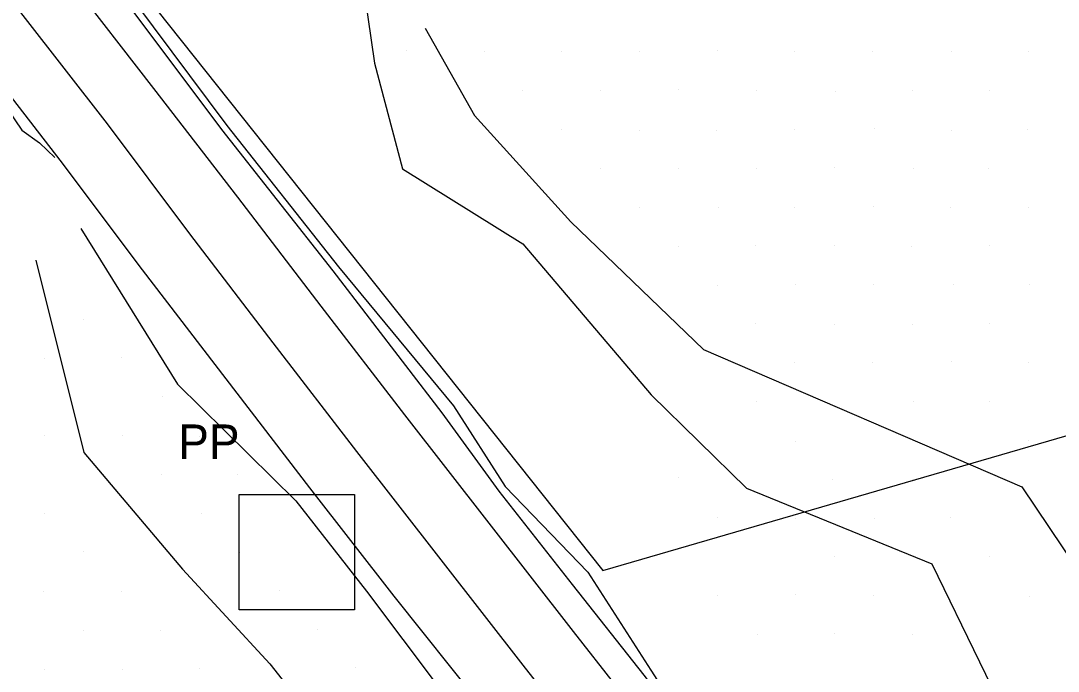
# Model space of a CAD drawing. Extents: x 1602514 to 1609837, y 863887 to 871157.
# Drawn here: x 1605686.8 to 1605875.4, y 867233.9 to 867352.1 of the extents above; entities that cross this region are included whole.
import ezdxf

# ---------------------------------------------------------------- set-up
doc = ezdxf.new("R2010")
doc.units = 0
for name, color, linetype in [('Survey-Centerline', 7, 'Continuous'), ('Survey-Edge of pavement', 7, 'Continuous'), ('Survey-Entrances', 7, 'Continuous'), ('Survey-Ridge Lines', 7, 'Continuous'), ('Survey-Safety', 7, 'Continuous'), ('Survey-Spot dirt', 7, 'Continuous'), ('Survey-Vegetation trees', 7, 'Continuous'), ('Utility-Pole', 7, 'Continuous')]:
    doc.layers.add(name, color=color, linetype=linetype)

msp = doc.modelspace()

# ---------------------------------------------------------------- linework, layer by layer
at = {"layer": 'Survey-Centerline'}
msp.add_lwpolyline([(1605580.62, 867491.73), (1605596.18, 867472.18), (1605611.44, 867452.4), (1605626.69, 867432.61), (1605641.83, 867412.73), (1605657.05, 867392.92), (1605672.17, 867373.04), (1605687.2, 867353.08), (1605702.52, 867333.34), (1605717.5, 867313.38), (1605732.67, 867293.56), (1605747.89, 867273.79), (1605763.21, 867254.09), (1605778.53, 867234.39), (1605793.95, 867214.77), (1605809.42, 867195.18), (1605824.56, 867175.35), (1605839.7, 867155.51), (1605855.32, 867136.04), (1605870.86, 867116.51), (1605885.73, 867096.47)], dxfattribs=at)
msp.add_lwpolyline([(1605580.62, 867491.73), (1605596.18, 867472.18), (1605611.44, 867452.4), (1605626.69, 867432.61), (1605641.83, 867412.73), (1605657.05, 867392.92), (1605672.17, 867373.04), (1605687.2, 867353.08), (1605702.52, 867333.34), (1605717.5, 867313.38), (1605732.67, 867293.56), (1605747.89, 867273.79), (1605763.21, 867254.09), (1605778.53, 867234.39), (1605793.95, 867214.77), (1605809.42, 867195.18), (1605824.56, 867175.35), (1605839.7, 867155.51), (1605855.32, 867136.04), (1605870.86, 867116.51), (1605885.73, 867096.47)], dxfattribs=at)
at = {"layer": 'Survey-Edge of pavement'}
for points in [[(1605573.91, 867518.11), (1605589.28, 867498.41), (1605604.9, 867478.91), (1605620.17, 867459.14), (1605635.41, 867439.34), (1605650.44, 867419.38), (1605665.46, 867399.42), (1605680.59, 867379.53), (1605695.61, 867359.57), (1605710.95, 867339.8), (1605726.2, 867320.05), (1605741.36, 867300.23), (1605756.58, 867280.45), (1605771.91, 867260.76), (1605787.23, 867241.06), (1605802.65, 867221.44), (1605818.21, 867201.92), (1605833.35, 867182.09), (1605848.5, 867162.25), (1605864.12, 867142.79), (1605879.66, 867123.26)], [(1605573.91, 867518.11), (1605589.28, 867498.41), (1605604.9, 867478.91), (1605620.17, 867459.14), (1605635.41, 867439.34), (1605650.44, 867419.38), (1605665.46, 867399.42), (1605680.59, 867379.53), (1605695.61, 867359.57), (1605710.95, 867339.8), (1605726.2, 867320.05), (1605741.36, 867300.23), (1605756.58, 867280.45), (1605771.91, 867260.76), (1605787.23, 867241.06), (1605802.65, 867221.44), (1605818.21, 867201.92), (1605833.35, 867182.09), (1605848.5, 867162.25), (1605864.12, 867142.79), (1605879.66, 867123.26)], [(1605572.42, 867485.41), (1605587.71, 867465.64), (1605602.98, 867445.87), (1605618.22, 867426.07), (1605633.02, 867405.94), (1605648.49, 867386.32), (1605663.62, 867366.43), (1605678.64, 867346.47), (1605693.94, 867326.76), (1605708.93, 867306.81), (1605724.09, 867286.99), (1605739.31, 867267.21), (1605754.63, 867247.51), (1605770.2, 867228), (1605785.62, 867208.38), (1605800.74, 867188.53), (1605815.88, 867168.7), (1605831.03, 867148.86), (1605846.65, 867129.39), (1605862.19, 867109.86), (1605877.05, 867089.81)], [(1605572.42, 867485.41), (1605587.71, 867465.64), (1605602.98, 867445.87), (1605618.22, 867426.07), (1605633.02, 867405.94), (1605648.49, 867386.32), (1605663.62, 867366.43), (1605678.64, 867346.47), (1605693.94, 867326.76), (1605708.93, 867306.81), (1605724.09, 867286.99), (1605739.31, 867267.21), (1605754.63, 867247.51), (1605770.2, 867228), (1605785.62, 867208.38), (1605800.74, 867188.53), (1605815.88, 867168.7), (1605831.03, 867148.86), (1605846.65, 867129.39), (1605862.19, 867109.86), (1605877.05, 867089.81)]]:
    msp.add_lwpolyline(points, dxfattribs=at)
at = {"layer": 'Survey-Entrances'}
msp.add_lwpolyline([(1605650.5, 867340.1), (1605655.05, 867337.1), (1605662.22, 867335.56), (1605674.15, 867340.9), (1605678.1, 867340.98), (1605684.39, 867336.15), (1605687.02, 867332.19), (1605690.22, 867329.89), (1605693.05, 867327.27)], dxfattribs=at)
msp.add_lwpolyline([(1605650.5, 867340.1), (1605655.05, 867337.1), (1605662.22, 867335.56), (1605674.15, 867340.9), (1605678.1, 867340.98), (1605684.39, 867336.15), (1605687.02, 867332.19), (1605690.22, 867329.89), (1605693.05, 867327.27)], dxfattribs=at)
at = {"layer": 'Survey-Ridge Lines'}
for points in [[(1605729.44, 867404.9), (1605730.73, 867397.37), (1605729.16, 867386.47), (1605738.51, 867379.33), (1605748.64, 867361.59), (1605751.11, 867344.36), (1605756.2, 867325.17), (1605778.09, 867311.56), (1605801.41, 867284.08), (1605818.75, 867267.16), (1605852.41, 867253.35), (1605869.78, 867217.78), (1605905.28, 867186.75)], [(1605729.44, 867404.9), (1605730.73, 867397.37), (1605729.16, 867386.47), (1605738.51, 867379.33), (1605748.64, 867361.59), (1605751.11, 867344.36), (1605756.2, 867325.17), (1605778.09, 867311.56), (1605801.41, 867284.08), (1605818.75, 867267.16), (1605852.41, 867253.35), (1605869.78, 867217.78), (1605905.28, 867186.75)], [(1605692.57, 867375.19), (1605707.51, 867355.54), (1605724.29, 867333.03), (1605744.6, 867307.39), (1605765.5, 867282.09), (1605774.9, 867267.44), (1605789.93, 867251.86), (1605801.35, 867234.07), (1605814.21, 867214.09), (1605826.94, 867198.22), (1605846.14, 867176.71), (1605863.56, 867153.3), (1605882.76, 867129.68), (1605902.96, 867104.43), (1605923.66, 867080.46), (1605935.5, 867063.31), (1605946.01, 867047.44), (1605958.33, 867030.32), (1605973.39, 867011.06), (1605985.72, 866995.63), (1605996.53, 866980.71), (1606009.3, 866964.34), (1606029.8, 866937.45), (1606040.45, 866926.04)], [(1605692.57, 867375.19), (1605707.51, 867355.54), (1605724.29, 867333.03), (1605744.6, 867307.39), (1605765.5, 867282.09), (1605774.9, 867267.44), (1605789.93, 867251.86), (1605801.35, 867234.07), (1605814.21, 867214.09), (1605826.94, 867198.22), (1605846.14, 867176.71), (1605863.56, 867153.3), (1605882.76, 867129.68), (1605902.96, 867104.43), (1605923.66, 867080.46), (1605935.5, 867063.31), (1605946.01, 867047.44), (1605958.33, 867030.32), (1605973.39, 867011.06), (1605985.72, 866995.63), (1605996.53, 866980.71), (1606009.3, 866964.34), (1606029.8, 866937.45), (1606040.45, 866926.04)], [(1605760.37, 867350.74), (1605769.33, 867334.89), (1605786.8, 867315.56), (1605810.95, 867292.32), (1605868.77, 867267.38), (1605891.04, 867234.31), (1605920.44, 867198.43), (1605933.46, 867178.11), (1605944.86, 867163.91), (1605954.37, 867151.23), (1605960.71, 867148.81), (1605966.67, 867140.84), (1605979.6, 867121.76), (1605991.86, 867087.03)], [(1605760.37, 867350.74), (1605769.33, 867334.89), (1605786.8, 867315.56), (1605810.95, 867292.32), (1605868.77, 867267.38), (1605891.04, 867234.31), (1605920.44, 867198.43), (1605933.46, 867178.11), (1605944.86, 867163.91), (1605954.37, 867151.23), (1605960.71, 867148.81), (1605966.67, 867140.84), (1605979.6, 867121.76), (1605991.86, 867087.03)], [(1605697.76, 867314.34), (1605715.34, 867286.06), (1605736.85, 867264.84), (1605749.67, 867248.44), (1605762.89, 867230.84), (1605774.96, 867215.14), (1605787.98, 867195.05), (1605801.92, 867179.25), (1605815.36, 867152.68), (1605832.93, 867129.08), (1605856.69, 867108.88), (1605877.36, 867082.98), (1605887.69, 867069.34), (1605897.39, 867057.19), (1605905.23, 867045.98), (1605917.74, 867022.94), (1605924.28, 867008.81)], [(1605697.76, 867314.34), (1605715.34, 867286.06), (1605736.85, 867264.84), (1605749.67, 867248.44), (1605762.89, 867230.84), (1605774.96, 867215.14), (1605787.98, 867195.05), (1605801.92, 867179.25), (1605815.36, 867152.68), (1605832.93, 867129.08), (1605856.69, 867108.88), (1605877.36, 867082.98), (1605887.69, 867069.34), (1605897.39, 867057.19), (1605905.23, 867045.98), (1605917.74, 867022.94), (1605924.28, 867008.81)], [(1605689.59, 867308.58), (1605698.27, 867273.61), (1605716.21, 867252.4), (1605732.08, 867235.2), (1605745.91, 867217.64), (1605758.06, 867203.01), (1605774.53, 867185.29), (1605783.33, 867165.15), (1605804.9, 867144.51), (1605825.46, 867123.17), (1605846.89, 867101.06), (1605874.11, 867080.26), (1605884.59, 867067.04)], [(1605689.59, 867308.58), (1605698.27, 867273.61), (1605716.21, 867252.4), (1605732.08, 867235.2), (1605745.91, 867217.64), (1605758.06, 867203.01), (1605774.53, 867185.29), (1605783.33, 867165.15), (1605804.9, 867144.51), (1605825.46, 867123.17), (1605846.89, 867101.06), (1605874.11, 867080.26), (1605884.59, 867067.04)]]:
    msp.add_lwpolyline(points, dxfattribs=at)
at = {"layer": 'Survey-Safety'}
msp.add_lwpolyline([(1605691.45, 867374.2), (1605706.48, 867354.79), (1605723.32, 867332.35), (1605743.54, 867306.62), (1605763.4, 867280.82), (1605773.74, 867266.57), (1605787.04, 867249.61), (1605800.07, 867233.15), (1605814.54, 867214.33), (1605826.53, 867197.91), (1605844.48, 867175.41), (1605862.33, 867152.33), (1605880.9, 867128.2), (1605900.74, 867102.57), (1605920.42, 867077.59), (1605932.87, 867060.88), (1605944.3, 867045.96), (1605957.07, 867029.19), (1605971.93, 867009.9), (1605984.43, 866994.55), (1605995.33, 866979.63), (1606008.1, 866963.2), (1606028.99, 866936.9)], dxfattribs=at)
msp.add_lwpolyline([(1605691.45, 867374.2), (1605706.48, 867354.79), (1605723.32, 867332.35), (1605743.54, 867306.62), (1605763.4, 867280.82), (1605773.74, 867266.57), (1605787.04, 867249.61), (1605800.07, 867233.15), (1605814.54, 867214.33), (1605826.53, 867197.91), (1605844.48, 867175.41), (1605862.33, 867152.33), (1605880.9, 867128.2), (1605900.74, 867102.57), (1605920.42, 867077.59), (1605932.87, 867060.88), (1605944.3, 867045.96), (1605957.07, 867029.19), (1605971.93, 867009.9), (1605984.43, 866994.55), (1605995.33, 866979.63), (1606008.1, 866963.2), (1606028.99, 866936.9)], dxfattribs=at)
at = {"layer": 'Survey-Spot dirt'}
for p, q in [((1605757.01, 867346.62), (1605757.01, 867346.62)), ((1605757.01, 867346.62), (1605757.01, 867346.62)), ((1605771.04, 867346.49), (1605771.04, 867346.49)), ((1605771.04, 867346.49), (1605771.04, 867346.49)), ((1605785.08, 867346.43), (1605785.08, 867346.43)), ((1605785.08, 867346.43), (1605785.08, 867346.43)), ((1605799.31, 867346.44), (1605799.31, 867346.44)), ((1605799.31, 867346.44), (1605799.31, 867346.44)), ((1605813.41, 867346.63), (1605813.41, 867346.63)), ((1605813.41, 867346.63), (1605813.41, 867346.63)), ((1605827.47, 867346.43), (1605827.47, 867346.43)), ((1605827.47, 867346.43), (1605827.47, 867346.43)), ((1605841.58, 867346.52), (1605841.58, 867346.52)), ((1605841.58, 867346.52), (1605841.58, 867346.52)), ((1605856.09, 867346.54), (1605856.09, 867346.54)), ((1605856.09, 867346.54), (1605856.09, 867346.54)), ((1605869.93, 867346.52), (1605869.93, 867346.52)), ((1605869.93, 867346.52), (1605869.93, 867346.52)), ((1605778.08, 867339.51), (1605778.08, 867339.51)), ((1605778.08, 867339.51), (1605778.08, 867339.51)), ((1605792.2, 867339.33), (1605792.2, 867339.33)), ((1605792.2, 867339.33), (1605792.2, 867339.33)), ((1605806.37, 867339.53), (1605806.37, 867339.53)), ((1605806.37, 867339.53), (1605806.37, 867339.53)), ((1605820.64, 867339.5), (1605820.64, 867339.5)), ((1605820.64, 867339.5), (1605820.64, 867339.5)), ((1605834.9, 867339.31), (1605834.9, 867339.31)), ((1605834.9, 867339.31), (1605834.9, 867339.31)), ((1605848.84, 867339.46), (1605848.84, 867339.46)), ((1605848.84, 867339.46), (1605848.84, 867339.46)), ((1605862.87, 867339.35), (1605862.87, 867339.35)), ((1605862.87, 867339.35), (1605862.87, 867339.35)), ((1605785.21, 867332.4), (1605785.21, 867332.4)), ((1605785.21, 867332.4), (1605785.21, 867332.4)), ((1605799.32, 867332.23), (1605799.32, 867332.23)), ((1605799.32, 867332.23), (1605799.32, 867332.23)), ((1605813.38, 867332.21), (1605813.38, 867332.21)), ((1605813.38, 867332.21), (1605813.38, 867332.21)), ((1605827.48, 867332.36), (1605827.48, 867332.36)), ((1605827.48, 867332.36), (1605827.48, 867332.36)), ((1605841.94, 867332.45), (1605841.94, 867332.45)), ((1605841.94, 867332.45), (1605841.94, 867332.45)), ((1605856.03, 867332.22), (1605856.03, 867332.22)), ((1605856.03, 867332.22), (1605856.03, 867332.22)), ((1605869.9, 867332.29), (1605869.9, 867332.29)), ((1605869.9, 867332.29), (1605869.9, 867332.29)), ((1605792.14, 867325.27), (1605792.14, 867325.27)), ((1605792.14, 867325.27), (1605792.14, 867325.27)), ((1605806.4, 867325.23), (1605806.4, 867325.23)), ((1605806.4, 867325.23), (1605806.4, 867325.23)), ((1605820.53, 867325.21), (1605820.53, 867325.21)), ((1605820.53, 867325.21), (1605820.53, 867325.21)), ((1605834.79, 867325.4), (1605834.79, 867325.4)), ((1605834.79, 867325.4), (1605834.79, 867325.4)), ((1605849.13, 867325.26), (1605849.13, 867325.26)), ((1605849.13, 867325.26), (1605849.13, 867325.26)), ((1605862.67, 867325.19), (1605862.67, 867325.19)), ((1605862.67, 867325.19), (1605862.67, 867325.19)), ((1605799.39, 867318.22), (1605799.39, 867318.22)), ((1605799.39, 867318.22), (1605799.39, 867318.22)), ((1605813.61, 867318.22), (1605813.61, 867318.22)), ((1605813.61, 867318.22), (1605813.61, 867318.22)), ((1605827.41, 867318.18), (1605827.41, 867318.18)), ((1605827.41, 867318.18), (1605827.41, 867318.18)), ((1605841.84, 867318.25), (1605841.84, 867318.25)), ((1605841.84, 867318.25), (1605841.84, 867318.25)), ((1605855.89, 867318.11), (1605855.89, 867318.11)), ((1605855.89, 867318.11), (1605855.89, 867318.11)), ((1605870, 867318.11), (1605870, 867318.11)), ((1605870, 867318.11), (1605870, 867318.11)), ((1605806.35, 867311.1), (1605806.35, 867311.1)), ((1605806.35, 867311.1), (1605806.35, 867311.1)), ((1605820.45, 867311.17), (1605820.45, 867311.17)), ((1605820.45, 867311.17), (1605820.45, 867311.17)), ((1605834.69, 867311.19), (1605834.69, 867311.19)), ((1605834.69, 867311.19), (1605834.69, 867311.19)), ((1605848.71, 867311.06), (1605848.71, 867311.06)), ((1605848.71, 867311.06), (1605848.71, 867311.06)), ((1605862.9, 867311.32), (1605862.9, 867311.32)), ((1605862.9, 867311.32), (1605862.9, 867311.32)), ((1605813.4, 867304.03), (1605813.4, 867304.03)), ((1605813.4, 867304.03), (1605813.4, 867304.03)), ((1605827.7, 867304.24), (1605827.7, 867304.24)), ((1605827.7, 867304.24), (1605827.7, 867304.24)), ((1605841.8, 867304.14), (1605841.8, 867304.14)), ((1605841.8, 867304.14), (1605841.8, 867304.14)), ((1605856.3, 867304.11), (1605856.3, 867304.11)), ((1605856.3, 867304.11), (1605856.3, 867304.11)), ((1605870.15, 867304.08), (1605870.15, 867304.08)), ((1605870.15, 867304.08), (1605870.15, 867304.08)), ((1605698.27, 867297.78), (1605698.27, 867297.78)), ((1605698.27, 867297.78), (1605698.27, 867297.78)), ((1605820.45, 867297.12), (1605820.45, 867297.12)), ((1605820.45, 867297.12), (1605820.45, 867297.12)), ((1605834.78, 867296.84), (1605834.78, 867296.84)), ((1605834.78, 867296.84), (1605834.78, 867296.84)), ((1605848.93, 867296.92), (1605848.93, 867296.92)), ((1605848.93, 867296.92), (1605848.93, 867296.92)), ((1605863, 867296.98), (1605863, 867296.98)), ((1605863, 867296.98), (1605863, 867296.98)), ((1605691.21, 867290.76), (1605691.21, 867290.76)), ((1605691.21, 867290.76), (1605691.21, 867290.76)), ((1605705.21, 867290.85), (1605705.21, 867290.85)), ((1605705.21, 867290.85), (1605705.21, 867290.85)), ((1605827.54, 867289.98), (1605827.54, 867289.98)), ((1605827.54, 867289.98), (1605827.54, 867289.98)), ((1605841.62, 867289.93), (1605841.62, 867289.93)), ((1605841.62, 867289.93), (1605841.62, 867289.93)), ((1605856.09, 867290.09), (1605856.09, 867290.09)), ((1605856.09, 867290.09), (1605856.09, 867290.09)), ((1605869.95, 867290.03), (1605869.95, 867290.03)), ((1605869.95, 867290.03), (1605869.95, 867290.03)), ((1605712.52, 867283.77), (1605712.52, 867283.77)), ((1605712.52, 867283.77), (1605712.52, 867283.77)), ((1605820.58, 867282.95), (1605820.58, 867282.95)), ((1605820.58, 867282.95), (1605820.58, 867282.95)), ((1605849.05, 867282.94), (1605849.05, 867282.94)), ((1605849.05, 867282.94), (1605849.05, 867282.94)), ((1605862.97, 867282.86), (1605862.97, 867282.86)), ((1605862.97, 867282.86), (1605862.97, 867282.86)), ((1605691.08, 867276.74), (1605691.08, 867276.74)), ((1605691.08, 867276.74), (1605691.08, 867276.74)), ((1605705.31, 867276.79), (1605705.31, 867276.79)), ((1605705.31, 867276.79), (1605705.31, 867276.79)), ((1605719.35, 867276.59), (1605719.35, 867276.59)), ((1605719.35, 867276.59), (1605719.35, 867276.59)), ((1605827.59, 867275.65), (1605827.59, 867275.65)), ((1605827.59, 867275.65), (1605827.59, 867275.65)), ((1605869.94, 867275.81), (1605869.94, 867275.81)), ((1605869.94, 867275.81), (1605869.94, 867275.81)), ((1605712.37, 867269.63), (1605712.37, 867269.63)), ((1605712.37, 867269.63), (1605712.37, 867269.63)), ((1605726.29, 867269.54), (1605726.29, 867269.54)), ((1605726.29, 867269.54), (1605726.29, 867269.54)), ((1605806.42, 867269.11), (1605806.42, 867269.11)), ((1605806.42, 867269.11), (1605806.42, 867269.11)), ((1605834.45, 867268.71), (1605834.45, 867268.71)), ((1605834.45, 867268.71), (1605834.45, 867268.71)), ((1605848.9, 867268.64), (1605848.9, 867268.64)), ((1605848.9, 867268.64), (1605848.9, 867268.64)), ((1605691.14, 867262.44), (1605691.14, 867262.44)), ((1605691.14, 867262.44), (1605691.14, 867262.44)), ((1605719.6, 867262.56), (1605719.6, 867262.56)), ((1605719.6, 867262.56), (1605719.6, 867262.56)), ((1605855.85, 867261.85), (1605855.85, 867261.85)), ((1605855.85, 867261.85), (1605855.85, 867261.85)), ((1605813.47, 867261.79), (1605813.47, 867261.79)), ((1605813.47, 867261.79), (1605813.47, 867261.79)), ((1605827.65, 867261.64), (1605827.65, 867261.64)), ((1605827.65, 867261.64), (1605827.65, 867261.64)), ((1605842.04, 867261.57), (1605842.04, 867261.57)), ((1605842.04, 867261.57), (1605842.04, 867261.57)), ((1605698.18, 867255.57), (1605698.18, 867255.57)), ((1605698.18, 867255.57), (1605698.18, 867255.57)), ((1605726.63, 867255.38), (1605726.63, 867255.38)), ((1605726.63, 867255.38), (1605726.63, 867255.38)), ((1605834.74, 867254.66), (1605834.74, 867254.66)), ((1605834.74, 867254.66), (1605834.74, 867254.66)), ((1605863, 867254.76), (1605863, 867254.76)), ((1605863, 867254.76), (1605863, 867254.76)), ((1605691, 867248.4), (1605691, 867248.4)), ((1605691, 867248.4), (1605691, 867248.4)), ((1605705.23, 867248.35), (1605705.23, 867248.35)), ((1605705.23, 867248.35), (1605705.23, 867248.35)), ((1605733.81, 867248.53), (1605733.81, 867248.53)), ((1605733.81, 867248.53), (1605733.81, 867248.53)), ((1605813.56, 867247.65), (1605813.56, 867247.65)), ((1605813.56, 867247.65), (1605813.56, 867247.65)), ((1605827.7, 867247.73), (1605827.7, 867247.73)), ((1605827.7, 867247.73), (1605827.7, 867247.73)), ((1605841.86, 867247.63), (1605841.86, 867247.63)), ((1605841.86, 867247.63), (1605841.86, 867247.63)), ((1605870.19, 867247.49), (1605870.19, 867247.49)), ((1605870.19, 867247.49), (1605870.19, 867247.49)), ((1605698.22, 867241.31), (1605698.22, 867241.31)), ((1605698.22, 867241.31), (1605698.22, 867241.31)), ((1605712.27, 867241.28), (1605712.27, 867241.28)), ((1605712.27, 867241.28), (1605712.27, 867241.28)), ((1605740.7, 867241.53), (1605740.7, 867241.53)), ((1605740.7, 867241.53), (1605740.7, 867241.53)), ((1605820.73, 867240.45), (1605820.73, 867240.45)), ((1605820.73, 867240.45), (1605820.73, 867240.45)), ((1605834.72, 867240.67), (1605834.72, 867240.67)), ((1605834.72, 867240.67), (1605834.72, 867240.67)), ((1605848.97, 867240.52), (1605848.97, 867240.52)), ((1605848.97, 867240.52), (1605848.97, 867240.52)), ((1605691.08, 867234.24), (1605691.08, 867234.24)), ((1605691.08, 867234.24), (1605691.08, 867234.24)), ((1605705.26, 867234.16), (1605705.26, 867234.16)), ((1605705.26, 867234.16), (1605705.26, 867234.16)), ((1605719.26, 867234.3), (1605719.26, 867234.3)), ((1605719.26, 867234.3), (1605719.26, 867234.3)), ((1605747.68, 867234.62), (1605747.68, 867234.62)), ((1605747.68, 867234.62), (1605747.68, 867234.62))]:
    msp.add_line(p, q, dxfattribs=at)
at = {"layer": 'Survey-Vegetation trees'}
msp.add_lwpolyline([(1604526.23, 869070.02), (1604587.99, 868903.85), (1604648.37, 868745.93), (1604701.9, 868632.63), (1604712.19, 868619.59), (1604746.5, 868500.11), (1604748.56, 868452.05), (1604792.9, 868384.62), (1604842.07, 868297.14), (1604881.2, 868202.42), (1604962.8, 868058.28), (1605037.44, 867955.22), (1605112.82, 867870.34), (1605164.26, 867779.29), (1605243.81, 867709), (1605352.92, 867776.98), (1605409.19, 867794.14), (1605453.11, 867683.59), (1605568.4, 867553.13), (1605652.11, 867437.78), (1605709.38, 867356.87), (1605792.64, 867252.16), (1605890.79, 867280.68)], dxfattribs=at)
msp.add_lwpolyline([(1604526.23, 869070.02), (1604587.99, 868903.85), (1604648.37, 868745.93), (1604701.9, 868632.63), (1604712.19, 868619.59), (1604746.5, 868500.11), (1604748.56, 868452.05), (1604792.9, 868384.62), (1604842.07, 868297.14), (1604881.2, 868202.42), (1604962.8, 868058.28), (1605037.44, 867955.22), (1605112.82, 867870.34), (1605164.26, 867779.29), (1605243.81, 867709), (1605352.92, 867776.98), (1605409.19, 867794.14), (1605453.11, 867683.59), (1605568.4, 867553.13), (1605652.11, 867437.78), (1605709.38, 867356.87), (1605792.64, 867252.16), (1605890.79, 867280.68)], dxfattribs=at)
at = {"layer": 'Utility-Pole'}
msp.add_lwpolyline([(1605726.52, 867265.99), (1605747.52, 867265.99), (1605747.52, 867244.99), (1605726.52, 867244.99)], close=True, dxfattribs=at)
msp.add_lwpolyline([(1605726.52, 867265.99), (1605747.52, 867265.99), (1605747.52, 867244.99), (1605726.52, 867244.99)], close=True, dxfattribs=at)

# ---------------------------------------------------------------- texts
msp.add_text('PP', height=6.251, dxfattribs=at).set_placement((1605715.46, 867272.46))
msp.add_text('PP', height=6.251, dxfattribs=at).set_placement((1605715.46, 867272.46))

doc.saveas('drawing.dxf')
